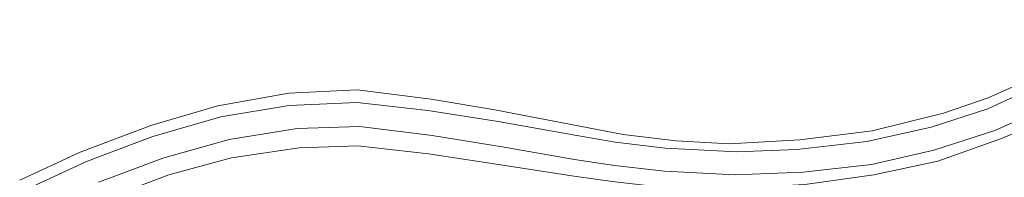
# Model space of a CAD drawing. Header units: metres. Extents: x 138165 to 154469, y 480134 to 494189.
# Tile 943 of 1056: x 150079 to 150411, y 489096 to 489149. Entities that reach past the tile are written whole.
import ezdxf

# ---------------------------------------------------------------- set-up
doc = ezdxf.new("R2010")
doc.units = ezdxf.units.M
doc.header["$LTSCALE"] = 0.001
doc.header["$MEASUREMENT"] = 0
doc.layers.add('TOP-L-topo objecten vlak', color=7, linetype='Continuous', lineweight=0)

msp = doc.modelspace()

# ---------------------------------------------------------------- linework, layer by layer
at = {"layer": 'TOP-L-topo objecten vlak', "flags": 128}
for points in [[(150492.25, 489149.12), (150472.21, 489138.65), (150451.8, 489128.14), (150430.75, 489117.95), (150409.95, 489109.11), (150388.53, 489101.59), (150366.99, 489096.9), (150343.8, 489093.68), (150320.65, 489092.48), (150296.51, 489092.66), (150278.87, 489094.72), (150265.29, 489096.64), (150240.67, 489100.4), (150217.09, 489104.03), (150193.31, 489106.68), (150173.52, 489106.01), (150150.8, 489102.63), (150129.7, 489096.98), (150113.59, 489090.87)], [(150420.86, 489129.72), (150405.51, 489122.84), (150390.43, 489117.68), (150366.36, 489111.73), (150342.01, 489108.68), (150318.33, 489107.36), (150300.47, 489108.42), (150282.61, 489110.54), (150239.35, 489118.85), (150217.92, 489122.34), (150193.11, 489125.48), (150170.07, 489124.46), (150146.18, 489120.11), (150123.9, 489113.69), (150104.89, 489106.49), (150099.86, 489104.59), (150079.47, 489095.2)], [(150426.7, 489128.96), (150405.35, 489119.19), (150386.25, 489112.98), (150364.56, 489108.15), (150341.01, 489105.49), (150320.89, 489104.64), (150296.77, 489105.93), (150279.89, 489107.91), (150267.02, 489110.17), (150240.55, 489114.83), (150216.88, 489118.55), (150193.03, 489121.24), (150170.17, 489120.31), (150147.19, 489116.48), (150124.32, 489109.88), (150106.71, 489103.23), (150101.68, 489101.33), (150080.68, 489091.54)], [(150105.97, 489094.47), (150110.62, 489096.21), (150127.69, 489102.57), (150149.94, 489108.8), (150172.85, 489112.48), (150193.97, 489113.16), (150218.31, 489110.19), (150241.89, 489106.31), (150266.21, 489102.13), (150279.66, 489100.05), (150296.5, 489098.16), (150320.33, 489096.95), (150343.16, 489097.78), (150366.23, 489100.47), (150387.22, 489105.24), (150407.75, 489111.88), (150428.55, 489121.18)]]:
    msp.add_lwpolyline(points, dxfattribs=at)

doc.saveas('drawing.dxf')
